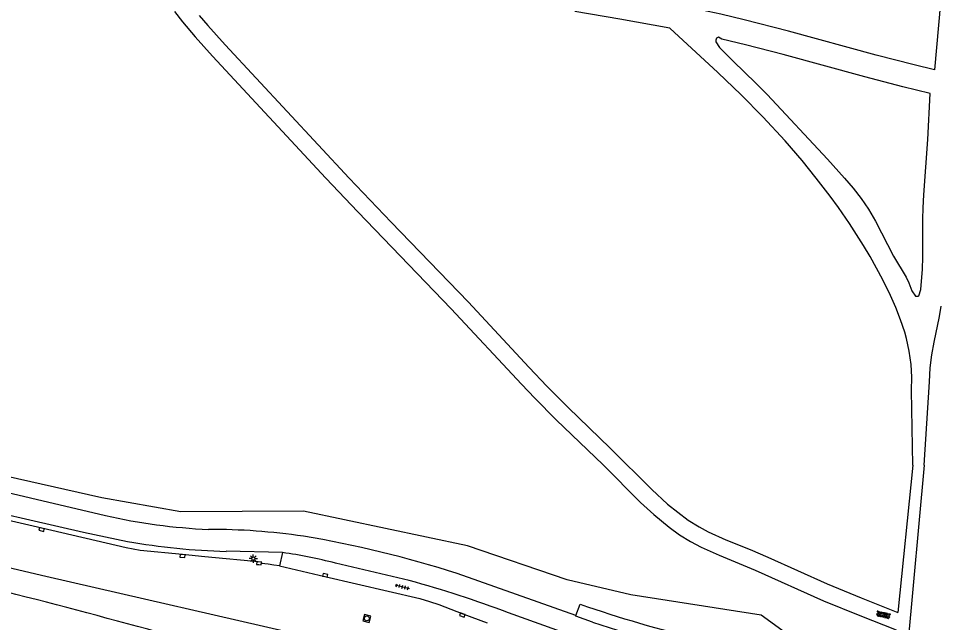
# Model space of a CAD drawing. Extents: x 124000 to 129000, y 395500 to 397503.
# Drawn here: x 128613.9 to 128755.5, y 397181.7 to 397274.5 of the extents above; entities that cross this region are included whole.
import ezdxf

# ---------------------------------------------------------------- set-up
doc = ezdxf.new("R2010")
doc.units = 0
for name, color, linetype in [('gg-knt-onverhard', 7, 'Continuous'), ('gg-knt-verharding', 7, 'Continuous'), ('gt-grn-groengrens', 7, 'Continuous'), ('gt-symb-kolk', 7, 'Continuous'), ('gt-symb-lichtmast', 7, 'Continuous'), ('gt-symb-overige verharding', 7, 'Continuous'), ('gt-symb-rioolschacht', 7, 'Continuous'), ('gt-symb-tegel verharding', 7, 'Continuous')]:
    doc.layers.add(name, color=color, linetype=linetype)

# ---------------------------------------------------------------- blocks, each defined once
blk = doc.blocks.new('gt0-OVH')
at = {"layer": 'gt-symb-overige verharding'}
for points in [[(-0.97, 0.3), (-0.97, 0.31), (-0.96, 0.32), (-0.97, 0.33), (-0.97, 0.34), (-0.98, 0.35), (-0.99, 0.35), (-1, 0.36), (-1.01, 0.35), (-1.02, 0.35), (-1.03, 0.34), (-1.03, 0.33), (-1.04, 0.32), (-1.03, 0.31), (-1.03, 0.3), (-1.02, 0.29), (-1.01, 0.29), (-1, 0.28), (-0.99, 0.29), (-0.98, 0.29)], [(-0.87, 0.11), (-0.87, 0.12), (-0.86, 0.13), (-0.87, 0.14), (-0.87, 0.15), (-0.88, 0.16), (-0.89, 0.16), (-0.9, 0.16), (-0.91, 0.16), (-0.92, 0.16), (-0.93, 0.15), (-0.93, 0.14), (-0.94, 0.13), (-0.93, 0.12), (-0.93, 0.11), (-0.92, 0.1), (-0.91, 0.09), (-0.9, 0.09), (-0.89, 0.09), (-0.88, 0.1)], [(-0.77, 0.3), (-0.77, 0.31), (-0.76, 0.32), (-0.77, 0.33), (-0.77, 0.34), (-0.78, 0.35), (-0.79, 0.35), (-0.8, 0.36), (-0.81, 0.35), (-0.82, 0.35), (-0.83, 0.34), (-0.83, 0.33), (-0.84, 0.32), (-0.83, 0.31), (-0.83, 0.3), (-0.82, 0.29), (-0.81, 0.29), (-0.8, 0.28), (-0.79, 0.29), (-0.78, 0.29)], [(-0.67, 0.11), (-0.67, 0.12), (-0.66, 0.13), (-0.67, 0.14), (-0.67, 0.15), (-0.68, 0.16), (-0.69, 0.16), (-0.7, 0.16), (-0.71, 0.16), (-0.72, 0.16), (-0.73, 0.15), (-0.73, 0.14), (-0.74, 0.13), (-0.73, 0.12), (-0.73, 0.11), (-0.72, 0.1), (-0.71, 0.09), (-0.7, 0.09), (-0.69, 0.09), (-0.68, 0.1)], [(-0.57, 0.3), (-0.57, 0.31), (-0.56, 0.32), (-0.57, 0.33), (-0.57, 0.34), (-0.58, 0.35), (-0.59, 0.35), (-0.6, 0.36), (-0.61, 0.35), (-0.62, 0.35), (-0.63, 0.34), (-0.63, 0.33), (-0.64, 0.32), (-0.63, 0.31), (-0.63, 0.3), (-0.62, 0.29), (-0.61, 0.29), (-0.6, 0.28), (-0.59, 0.29), (-0.58, 0.29)], [(-0.47, 0.11), (-0.47, 0.12), (-0.46, 0.13), (-0.47, 0.14), (-0.47, 0.15), (-0.48, 0.16), (-0.49, 0.16), (-0.5, 0.16), (-0.51, 0.16), (-0.52, 0.16), (-0.53, 0.15), (-0.53, 0.14), (-0.54, 0.13), (-0.53, 0.12), (-0.53, 0.11), (-0.52, 0.1), (-0.51, 0.09), (-0.5, 0.09), (-0.49, 0.09), (-0.48, 0.1)], [(-0.37, 0.3), (-0.37, 0.31), (-0.36, 0.32), (-0.37, 0.33), (-0.37, 0.34), (-0.38, 0.35), (-0.39, 0.35), (-0.4, 0.36), (-0.41, 0.35), (-0.42, 0.35), (-0.43, 0.34), (-0.43, 0.33), (-0.44, 0.32), (-0.43, 0.31), (-0.43, 0.3), (-0.42, 0.29), (-0.41, 0.29), (-0.4, 0.28), (-0.39, 0.29), (-0.38, 0.29)], [(-0.27, 0.11), (-0.27, 0.12), (-0.26, 0.13), (-0.27, 0.14), (-0.27, 0.15), (-0.28, 0.16), (-0.29, 0.16), (-0.3, 0.16), (-0.31, 0.16), (-0.32, 0.16), (-0.33, 0.15), (-0.33, 0.14), (-0.34, 0.13), (-0.33, 0.12), (-0.33, 0.11), (-0.32, 0.1), (-0.31, 0.09), (-0.3, 0.09), (-0.29, 0.09), (-0.28, 0.1)], [(-0.17, 0.3), (-0.17, 0.31), (-0.16, 0.32), (-0.17, 0.33), (-0.17, 0.34), (-0.18, 0.35), (-0.19, 0.35), (-0.2, 0.36), (-0.21, 0.35), (-0.22, 0.35), (-0.23, 0.34), (-0.23, 0.33), (-0.24, 0.32), (-0.23, 0.31), (-0.23, 0.3), (-0.22, 0.29), (-0.21, 0.29), (-0.2, 0.28), (-0.19, 0.29), (-0.18, 0.29)], [(-0.07, 0.11), (-0.07, 0.12), (-0.06, 0.13), (-0.07, 0.14), (-0.07, 0.15), (-0.08, 0.16), (-0.09, 0.16), (-0.1, 0.16), (-0.11, 0.16), (-0.12, 0.16), (-0.13, 0.15), (-0.13, 0.14), (-0.14, 0.13), (-0.13, 0.12), (-0.13, 0.11), (-0.12, 0.1), (-0.11, 0.09), (-0.1, 0.09), (-0.09, 0.09), (-0.08, 0.1)], [(0.03, 0.3), (0.03, 0.31), (0.04, 0.32), (0.03, 0.33), (0.03, 0.34), (0.02, 0.35), (0.01, 0.35), (0, 0.36), (-0.01, 0.35), (-0.02, 0.35), (-0.03, 0.34), (-0.03, 0.33), (-0.04, 0.32), (-0.03, 0.31), (-0.03, 0.3), (-0.02, 0.29), (-0.01, 0.29), (0, 0.28), (0.01, 0.29), (0.02, 0.29)], [(0.13, 0.11), (0.13, 0.12), (0.14, 0.13), (0.13, 0.14), (0.13, 0.15), (0.12, 0.16), (0.11, 0.16), (0.1, 0.16), (0.09, 0.16), (0.08, 0.16), (0.07, 0.15), (0.07, 0.14), (0.06, 0.13), (0.07, 0.12), (0.07, 0.11), (0.08, 0.1), (0.09, 0.09), (0.1, 0.09), (0.11, 0.09), (0.12, 0.1)], [(0.23, 0.3), (0.23, 0.31), (0.24, 0.32), (0.23, 0.33), (0.23, 0.34), (0.22, 0.35), (0.21, 0.35), (0.2, 0.36), (0.19, 0.35), (0.18, 0.35), (0.17, 0.34), (0.17, 0.33), (0.16, 0.32), (0.17, 0.31), (0.17, 0.3), (0.18, 0.29), (0.19, 0.29), (0.2, 0.28), (0.21, 0.29), (0.22, 0.29)], [(0.33, 0.11), (0.33, 0.12), (0.34, 0.13), (0.33, 0.14), (0.33, 0.15), (0.32, 0.16), (0.31, 0.16), (0.3, 0.16), (0.29, 0.16), (0.28, 0.16), (0.27, 0.15), (0.27, 0.14), (0.26, 0.13), (0.27, 0.12), (0.27, 0.11), (0.28, 0.1), (0.29, 0.09), (0.3, 0.09), (0.31, 0.09), (0.32, 0.1)], [(0.43, 0.3), (0.43, 0.31), (0.44, 0.32), (0.43, 0.33), (0.43, 0.34), (0.42, 0.35), (0.41, 0.35), (0.4, 0.36), (0.39, 0.35), (0.38, 0.35), (0.37, 0.34), (0.37, 0.33), (0.36, 0.32), (0.37, 0.31), (0.37, 0.3), (0.38, 0.29), (0.39, 0.29), (0.4, 0.28), (0.41, 0.29), (0.42, 0.29)], [(0.53, 0.11), (0.53, 0.12), (0.54, 0.13), (0.53, 0.14), (0.53, 0.15), (0.52, 0.16), (0.51, 0.16), (0.5, 0.16), (0.49, 0.16), (0.48, 0.16), (0.47, 0.15), (0.47, 0.14), (0.46, 0.13), (0.47, 0.12), (0.47, 0.11), (0.48, 0.1), (0.49, 0.09), (0.5, 0.09), (0.51, 0.09), (0.52, 0.1)], [(0.63, 0.3), (0.63, 0.31), (0.64, 0.32), (0.63, 0.33), (0.63, 0.34), (0.62, 0.35), (0.61, 0.35), (0.6, 0.36), (0.59, 0.35), (0.58, 0.35), (0.57, 0.34), (0.57, 0.33), (0.56, 0.32), (0.57, 0.31), (0.57, 0.3), (0.58, 0.29), (0.59, 0.29), (0.6, 0.28), (0.61, 0.29), (0.62, 0.29)], [(0.73, 0.11), (0.73, 0.12), (0.74, 0.13), (0.73, 0.14), (0.73, 0.15), (0.72, 0.16), (0.71, 0.16), (0.7, 0.16), (0.69, 0.16), (0.68, 0.16), (0.67, 0.15), (0.67, 0.14), (0.66, 0.13), (0.67, 0.12), (0.67, 0.11), (0.68, 0.1), (0.69, 0.09), (0.7, 0.09), (0.71, 0.09), (0.72, 0.1)], [(0.83, 0.3), (0.83, 0.31), (0.84, 0.32), (0.83, 0.33), (0.83, 0.34), (0.82, 0.35), (0.81, 0.35), (0.8, 0.36), (0.79, 0.35), (0.78, 0.35), (0.77, 0.34), (0.77, 0.33), (0.76, 0.32), (0.77, 0.31), (0.77, 0.3), (0.78, 0.29), (0.79, 0.29), (0.8, 0.28), (0.81, 0.29), (0.82, 0.29)], [(0.93, 0.11), (0.93, 0.12), (0.94, 0.13), (0.93, 0.14), (0.93, 0.15), (0.92, 0.16), (0.91, 0.16), (0.9, 0.16), (0.89, 0.16), (0.88, 0.16), (0.87, 0.15), (0.87, 0.14), (0.86, 0.13), (0.87, 0.12), (0.87, 0.11), (0.88, 0.1), (0.89, 0.09), (0.9, 0.09), (0.91, 0.09), (0.92, 0.1)], [(1.03, 0.3), (1.03, 0.31), (1.04, 0.32), (1.03, 0.33), (1.03, 0.34), (1.02, 0.35), (1.01, 0.35), (1, 0.36), (0.99, 0.35), (0.98, 0.35), (0.97, 0.34), (0.97, 0.33), (0.96, 0.32), (0.97, 0.31), (0.97, 0.3), (0.98, 0.29), (0.99, 0.29), (1, 0.28), (1.01, 0.29), (1.02, 0.29)], [(-0.97, -0.14), (-0.97, -0.13), (-0.96, -0.12), (-0.97, -0.11), (-0.97, -0.1), (-0.98, -0.09), (-0.99, -0.09), (-1, -0.08), (-1.01, -0.09), (-1.02, -0.09), (-1.03, -0.1), (-1.03, -0.11), (-1.04, -0.12), (-1.03, -0.13), (-1.03, -0.14), (-1.02, -0.15), (-1.01, -0.15), (-1, -0.16), (-0.99, -0.15), (-0.98, -0.15)], [(-0.87, -0.33), (-0.87, -0.32), (-0.86, -0.31), (-0.87, -0.3), (-0.87, -0.29), (-0.88, -0.28), (-0.89, -0.28), (-0.9, -0.28), (-0.91, -0.28), (-0.92, -0.28), (-0.93, -0.29), (-0.93, -0.3), (-0.94, -0.31), (-0.93, -0.32), (-0.93, -0.33), (-0.92, -0.34), (-0.91, -0.35), (-0.9, -0.35), (-0.89, -0.35), (-0.88, -0.34)], [(-0.77, -0.14), (-0.77, -0.13), (-0.76, -0.12), (-0.77, -0.11), (-0.77, -0.1), (-0.78, -0.09), (-0.79, -0.09), (-0.8, -0.08), (-0.81, -0.09), (-0.82, -0.09), (-0.83, -0.1), (-0.83, -0.11), (-0.84, -0.12), (-0.83, -0.13), (-0.83, -0.14), (-0.82, -0.15), (-0.81, -0.15), (-0.8, -0.16), (-0.79, -0.15), (-0.78, -0.15)], [(-0.67, -0.33), (-0.67, -0.32), (-0.66, -0.31), (-0.67, -0.3), (-0.67, -0.29), (-0.68, -0.28), (-0.69, -0.28), (-0.7, -0.28), (-0.71, -0.28), (-0.72, -0.28), (-0.73, -0.29), (-0.73, -0.3), (-0.74, -0.31), (-0.73, -0.32), (-0.73, -0.33), (-0.72, -0.34), (-0.71, -0.35), (-0.7, -0.35), (-0.69, -0.35), (-0.68, -0.34)], [(-0.57, -0.14), (-0.57, -0.13), (-0.56, -0.12), (-0.57, -0.11), (-0.57, -0.1), (-0.58, -0.09), (-0.59, -0.09), (-0.6, -0.08), (-0.61, -0.09), (-0.62, -0.09), (-0.63, -0.1), (-0.63, -0.11), (-0.64, -0.12), (-0.63, -0.13), (-0.63, -0.14), (-0.62, -0.15), (-0.61, -0.15), (-0.6, -0.16), (-0.59, -0.15), (-0.58, -0.15)], [(-0.47, -0.33), (-0.47, -0.32), (-0.46, -0.31), (-0.47, -0.3), (-0.47, -0.29), (-0.48, -0.28), (-0.49, -0.28), (-0.5, -0.28), (-0.51, -0.28), (-0.52, -0.28), (-0.53, -0.29), (-0.53, -0.3), (-0.54, -0.31), (-0.53, -0.32), (-0.53, -0.33), (-0.52, -0.34), (-0.51, -0.35), (-0.5, -0.35), (-0.49, -0.35), (-0.48, -0.34)], [(-0.37, -0.14), (-0.37, -0.13), (-0.36, -0.12), (-0.37, -0.11), (-0.37, -0.1), (-0.38, -0.09), (-0.39, -0.09), (-0.4, -0.08), (-0.41, -0.09), (-0.42, -0.09), (-0.43, -0.1), (-0.43, -0.11), (-0.44, -0.12), (-0.43, -0.13), (-0.43, -0.14), (-0.42, -0.15), (-0.41, -0.15), (-0.4, -0.16), (-0.39, -0.15), (-0.38, -0.15)], [(-0.27, -0.33), (-0.27, -0.32), (-0.26, -0.31), (-0.27, -0.3), (-0.27, -0.29), (-0.28, -0.28), (-0.29, -0.28), (-0.3, -0.28), (-0.31, -0.28), (-0.32, -0.28), (-0.33, -0.29), (-0.33, -0.3), (-0.34, -0.31), (-0.33, -0.32), (-0.33, -0.33), (-0.32, -0.34), (-0.31, -0.35), (-0.3, -0.35), (-0.29, -0.35), (-0.28, -0.34)], [(-0.17, -0.14), (-0.17, -0.13), (-0.16, -0.12), (-0.17, -0.11), (-0.17, -0.1), (-0.18, -0.09), (-0.19, -0.09), (-0.2, -0.08), (-0.21, -0.09), (-0.22, -0.09), (-0.23, -0.1), (-0.23, -0.11), (-0.24, -0.12), (-0.23, -0.13), (-0.23, -0.14), (-0.22, -0.15), (-0.21, -0.15), (-0.2, -0.16), (-0.19, -0.15), (-0.18, -0.15)], [(-0.07, -0.33), (-0.07, -0.32), (-0.06, -0.31), (-0.07, -0.3), (-0.07, -0.29), (-0.08, -0.28), (-0.09, -0.28), (-0.1, -0.28), (-0.11, -0.28), (-0.12, -0.28), (-0.13, -0.29), (-0.13, -0.3), (-0.14, -0.31), (-0.13, -0.32), (-0.13, -0.33), (-0.12, -0.34), (-0.11, -0.35), (-0.1, -0.35), (-0.09, -0.35), (-0.08, -0.34)], [(0.03, -0.14), (0.03, -0.13), (0.04, -0.12), (0.03, -0.11), (0.03, -0.1), (0.02, -0.09), (0.01, -0.09), (0, -0.08), (-0.01, -0.09), (-0.02, -0.09), (-0.03, -0.1), (-0.03, -0.11), (-0.04, -0.12), (-0.03, -0.13), (-0.03, -0.14), (-0.02, -0.15), (-0.01, -0.15), (0, -0.16), (0.01, -0.15), (0.02, -0.15)], [(0.13, -0.33), (0.13, -0.32), (0.14, -0.31), (0.13, -0.3), (0.13, -0.29), (0.12, -0.28), (0.11, -0.28), (0.1, -0.28), (0.09, -0.28), (0.08, -0.28), (0.07, -0.29), (0.07, -0.3), (0.06, -0.31), (0.07, -0.32), (0.07, -0.33), (0.08, -0.34), (0.09, -0.35), (0.1, -0.35), (0.11, -0.35), (0.12, -0.34)], [(0.23, -0.14), (0.23, -0.13), (0.24, -0.12), (0.23, -0.11), (0.23, -0.1), (0.22, -0.09), (0.21, -0.09), (0.2, -0.08), (0.19, -0.09), (0.18, -0.09), (0.17, -0.1), (0.17, -0.11), (0.16, -0.12), (0.17, -0.13), (0.17, -0.14), (0.18, -0.15), (0.19, -0.15), (0.2, -0.16), (0.21, -0.15), (0.22, -0.15)], [(0.33, -0.33), (0.33, -0.32), (0.34, -0.31), (0.33, -0.3), (0.33, -0.29), (0.32, -0.28), (0.31, -0.28), (0.3, -0.28), (0.29, -0.28), (0.28, -0.28), (0.27, -0.29), (0.27, -0.3), (0.26, -0.31), (0.27, -0.32), (0.27, -0.33), (0.28, -0.34), (0.29, -0.35), (0.3, -0.35), (0.31, -0.35), (0.32, -0.34)], [(0.43, -0.14), (0.43, -0.13), (0.44, -0.12), (0.43, -0.11), (0.43, -0.1), (0.42, -0.09), (0.41, -0.09), (0.4, -0.08), (0.39, -0.09), (0.38, -0.09), (0.37, -0.1), (0.37, -0.11), (0.36, -0.12), (0.37, -0.13), (0.37, -0.14), (0.38, -0.15), (0.39, -0.15), (0.4, -0.16), (0.41, -0.15), (0.42, -0.15)], [(0.53, -0.33), (0.53, -0.32), (0.54, -0.31), (0.53, -0.3), (0.53, -0.29), (0.52, -0.28), (0.51, -0.28), (0.5, -0.28), (0.49, -0.28), (0.48, -0.28), (0.47, -0.29), (0.47, -0.3), (0.46, -0.31), (0.47, -0.32), (0.47, -0.33), (0.48, -0.34), (0.49, -0.35), (0.5, -0.35), (0.51, -0.35), (0.52, -0.34)], [(0.63, -0.14), (0.63, -0.13), (0.64, -0.12), (0.63, -0.11), (0.63, -0.1), (0.62, -0.09), (0.61, -0.09), (0.6, -0.08), (0.59, -0.09), (0.58, -0.09), (0.57, -0.1), (0.57, -0.11), (0.56, -0.12), (0.57, -0.13), (0.57, -0.14), (0.58, -0.15), (0.59, -0.15), (0.6, -0.16), (0.61, -0.15), (0.62, -0.15)], [(0.73, -0.33), (0.73, -0.32), (0.74, -0.31), (0.73, -0.3), (0.73, -0.29), (0.72, -0.28), (0.71, -0.28), (0.7, -0.28), (0.69, -0.28), (0.68, -0.28), (0.67, -0.29), (0.67, -0.3), (0.66, -0.31), (0.67, -0.32), (0.67, -0.33), (0.68, -0.34), (0.69, -0.35), (0.7, -0.35), (0.71, -0.35), (0.72, -0.34)], [(0.83, -0.14), (0.83, -0.13), (0.84, -0.12), (0.83, -0.11), (0.83, -0.1), (0.82, -0.09), (0.81, -0.09), (0.8, -0.08), (0.79, -0.09), (0.78, -0.09), (0.77, -0.1), (0.77, -0.11), (0.76, -0.12), (0.77, -0.13), (0.77, -0.14), (0.78, -0.15), (0.79, -0.15), (0.8, -0.16), (0.81, -0.15), (0.82, -0.15)], [(0.93, -0.33), (0.93, -0.32), (0.94, -0.31), (0.93, -0.3), (0.93, -0.29), (0.92, -0.28), (0.91, -0.28), (0.9, -0.28), (0.89, -0.28), (0.88, -0.28), (0.87, -0.29), (0.87, -0.3), (0.86, -0.31), (0.87, -0.32), (0.87, -0.33), (0.88, -0.34), (0.89, -0.35), (0.9, -0.35), (0.91, -0.35), (0.92, -0.34)], [(1.03, -0.14), (1.03, -0.13), (1.04, -0.12), (1.03, -0.11), (1.03, -0.1), (1.02, -0.09), (1.01, -0.09), (1, -0.08), (0.99, -0.09), (0.98, -0.09), (0.97, -0.1), (0.97, -0.11), (0.96, -0.12), (0.97, -0.13), (0.97, -0.14), (0.98, -0.15), (0.99, -0.15), (1, -0.16), (1.01, -0.15), (1.02, -0.15)]]:
    blk.add_lwpolyline(points, close=True, dxfattribs=at)
blk = doc.blocks.new('gt0-RS')
at = {"layer": 'gt-symb-rioolschacht'}
blk.add_lwpolyline([(-0.5, -0.5), (0.5, -0.5), (0.5, 0.5), (-0.5, 0.5)], close=True, dxfattribs=at)
blk.add_circle((0, 0), 0.375, dxfattribs=at)
blk = doc.blocks.new('gt0-KOLK')
at = {"layer": 'gt-symb-kolk'}
blk.add_lwpolyline([(0, 0), (0.38, 0), (0.38, 0.4), (-0.38, 0.4), (-0.38, 0), (0, 0)], dxfattribs=at)
blk = doc.blocks.new('gt0-TEG1')
at = {"layer": 'gt-symb-tegel verharding'}
for p, q in [((-1.12, 0), (1.13, 0)), ((-0.9, -0.25), (-0.9, 0.25)), ((-0.45, -0.25), (-0.45, 0.25)), ((0, -0.25), (0, 0.25)), ((0.45, -0.25), (0.45, 0.25)), ((0.9, -0.25), (0.9, 0.25))]:
    blk.add_line(p, q, dxfattribs=at)
blk = doc.blocks.new('gt0-LMAST')
at = {"layer": 'gt-symb-lichtmast'}
for p, q in [((-0.18, 0.17), (-0.45, 0.44)), ((-0.01, 0.25), (-0.01, 0.62)), ((0.17, 0.17), (0.44, 0.44)), ((-0.26, 0), (-0.63, 0)), ((-0.18, -0.18), (-0.45, -0.45)), ((-0.01, -0.25), (-0.01, -0.63)), ((0.44, -0.45), (0.17, -0.18)), ((0.24, 0), (0.62, 0))]:
    blk.add_line(p, q, dxfattribs=at)
blk.add_circle((-0.01, 0), 0.25, dxfattribs=at)

msp = doc.modelspace()

# ---------------------------------------------------------------- linework, layer by layer
at = {"layer": 'gg-knt-onverhard'}
for p, q in [((128751.36, 397205.9), (128749.05, 397183.27)), ((128753.11, 397205.9), (128749.99, 397172.29))]:
    msp.add_line(p, q, dxfattribs=at)
for points in [[(128755.58, 397276.92), (128754.69, 397266.63), (128751.55, 397267.38), (128745.74, 397268.88), (128732.23, 397272.57), (128725.45, 397274.31), (128721.85, 397275.15), (128716.02, 397276.42), (128695.91, 397298.51), (128682.39, 397313.24), (128673.03, 397323.32), (128652.54, 397345.24), (128645.08, 397353.32), (128637.21, 397361.98), (128614.46, 397387.24), (128600.58, 397402.38), (128585.61, 397418.51)], [(128637.93, 397275.59), (128639.16, 397274.01), (128641.09, 397271.7), (128643.74, 397268.72), (128661.17, 397250), (128666.06, 397244.83), (128680.44, 397229.93), (128691.22, 397218.36), (128693.29, 397216.19), (128696.56, 397212.88), (128703.75, 397205.93), (128709.53, 397200.18), (128711.57, 397198.31), (128713.9, 397196.39), (128715.52, 397195.22), (128717.21, 397194.16), (128718.84, 397193.29), (128721.57, 397192.06), (128727.15, 397189.77), (128737.65, 397185.08), (128743.2, 397182.8), (128748.78, 397180.59)], [(128751.36, 397205.9), (128751.15, 397217.39), (128751.19, 397219.39), (128751.09, 397221.37), (128750.81, 397223.4), (128750.38, 397225.35), (128750.11, 397226.31), (128749.48, 397228.22), (128748.75, 397230.11), (128747.92, 397231.97), (128746.73, 397234.39), (128744.81, 397237.93), (128743.79, 397239.65), (128741.63, 397243.01), (128739.93, 397245.47), (128738.67, 397247.2), (128736.52, 397250), (128734.33, 397252.7), (128731.71, 397255.73), (128728.31, 397259.41), (128725, 397262.76), (128721.4, 397266.23), (128714.01, 397273.03), (128706.31, 397274.43), (128699.4, 397275.57)], [(128641.72, 397274.96), (128643.01, 397273.43), (128645.67, 397270.45), (128664.74, 397250), (128671.2, 397243.23), (128683.01, 397230.99), (128692.39, 397220.91), (128695.14, 397218.01), (128698.38, 397214.74), (128704.85, 397208.49), (128711.23, 397202.16), (128713.68, 397199.93), (128715.23, 397198.66), (128716.85, 397197.47), (128718.53, 397196.41), (128719.9, 397195.68), (128722.62, 397194.43), (128726.34, 397192.92), (128729.08, 397191.76), (128738.2, 397187.67), (128743.39, 397185.52), (128749.05, 397183.27)], [(128721.48, 397271.64), (128721.2, 397271.49), (128721.06, 397271.19), (128721.07, 397270.9), (128721.66, 397270.04), (128723.73, 397267.96), (128727.23, 397264.6), (128728.98, 397262.83), (128738.26, 397252.88), (128740.86, 397250), (128742.16, 397248.45), (128743.39, 397246.87), (128744.53, 397245.22), (128745.62, 397243.38), (128748.37, 397238.02), (128750.31, 397234.8), (128750.76, 397233.89), (128751.19, 397232.67), (128751.74, 397231.86), (128752.17, 397231.87), (128752.26, 397231.91), (128752.59, 397232.89), (128752.84, 397235.98), (128752.91, 397237.85), (128752.9, 397243.67), (128752.93, 397245.41), (128753.04, 397247.41), (128753.67, 397255.94), (128754.03, 397263.01), (128749.79, 397264.03), (128743.98, 397265.55), (128731.44, 397268.98), (128725.63, 397270.48), (128722.01, 397271.34), (128721.48, 397271.64)], [(128753.11, 397205.9), (128753.92, 397218.7), (128754.01, 397220.85), (128754.26, 397222.83), (128754.63, 397224.8), (128755.44, 397228.73), (128755.7, 397230.34)]]:
    msp.add_lwpolyline(points, dxfattribs=at)
at = {"layer": 'gg-knt-verharding'}
for p, q in [((128654.48, 397192.48), (128645.84, 397192.67)), ((128654.48, 397192.48), (128654.03, 397190.43)), ((128673.98, 397188.18), (128662.64, 397190.85)), ((128699.59, 397182.79), (128681.32, 397189.26)), ((128699.59, 397182.79), (128700.22, 397184.55))]:
    msp.add_line(p, q, dxfattribs=at)
for points in [[(128394.51, 397252.01), (128432.44, 397243.29), (128472.74, 397233.95), (128515.79, 397224.03), (128561.35, 397213.48), (128604.22, 397203.61), (128627.3, 397198.17)], [(128500.65, 397224.16), (128560.4, 397210.32), (128602.93, 397200.42), (128623.91, 397195.6), (128630.71, 397194.19)], [(128654.03, 397190.43), (128653.17, 397190.54), (128652.29, 397190.69), (128651.3, 397190.79), (128651.32, 397190.99), (128642.56, 397191.81), (128639.15, 397192.15), (128632.62, 397192.77), (128630.47, 397193.2), (128617.53, 397196.2), (128505.6, 397221.98)], [(128684.1, 397173.63), (128659.14, 397179.38), (128618.13, 397188.8), (128595.64, 397194.09), (128513.59, 397213.04), (128504, 397215.19)], [(128654.03, 397190.43), (128661.02, 397188.78), (128675.62, 397185.43), (128677.07, 397184.98), (128678.5, 397184.47), (128682.21, 397183.07), (128685.95, 397181.68)], [(128702.14, 397178.66), (128698.63, 397179.83), (128689.23, 397183.22)], [(128702.14, 397181.78), (128699.56, 397182.71), (128699.59, 397182.79)]]:
    msp.add_lwpolyline(points, dxfattribs=at)
for centre, radius, start, end in [((128647.34, 397287.12), 91.19, 257.3024, 267.3562), ((128643.5, 397100.25), 95.78, 81.4692, 90.2211), ((128629.98, 397028.81), 168.47, 72.258, 80.5244), ((128648.59, 397295.66), 103.04, 260.0052, 268.4701), ((128643.26, 397115.04), 78.25, 75.6594, 81.7531), ((128630.39, 397028.19), 165.82, 69.2168, 74.7606), ((128326.67, 396061.02), 1161.02, 74.58159, 75.85391), ((128765.45, 397373.03), 199.45, 250.9089, 256.4301), ((128770.62, 397390.86), 220.01, 251.866, 257.4201)]:
    msp.add_arc(centre, radius, start, end, dxfattribs=at)
at = {"layer": 'gt-grn-groengrens'}
msp.add_lwpolyline([(128746.9, 397173.55), (128735.54, 397177.43), (128728.06, 397182.86), (128708.04, 397185.99), (128698.22, 397188.29), (128682.94, 397193.52), (128657.74, 397198.84), (128638.86, 397198.75), (128626.76, 397200.86), (128581.02, 397211.16), (128538.25, 397220.92), (128523.97, 397224.33)], dxfattribs=at)

# ---------------------------------------------------------------- block references
at = {"layer": 'gt-symb-kolk'}
for p, rotation in [((128617.53, 397196.2), 166.93461261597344), ((128639.15, 397192.15), 174.25246827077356), ((128650.87, 397190.62), -6.128973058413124), ((128661.02, 397188.78), -12.90691707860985), ((128682.21, 397183.07), 159.66873555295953)]:
    msp.add_blockref('gt0-KOLK', p, dxfattribs=dict(at, rotation=rotation))
at = {"layer": 'gt-symb-lichtmast'}
msp.add_blockref('gt0-LMAST', (128650.03, 397191.55), dxfattribs=at)
at = {"layer": 'gt-symb-overige verharding', "rotation": -12.535023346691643}
msp.add_blockref('gt0-OVH', (128746.83, 397182.9), dxfattribs=at)
at = {"layer": 'gt-symb-rioolschacht', "rotation": -14.793670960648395}
msp.add_blockref('gt0-RS', (128667.47, 397182.36), dxfattribs=at)
at = {"layer": 'gt-symb-tegel verharding', "rotation": -14.064036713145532}
msp.add_blockref('gt0-TEG1', (128672.91, 397187.22), dxfattribs=at)

doc.saveas('drawing.dxf')
